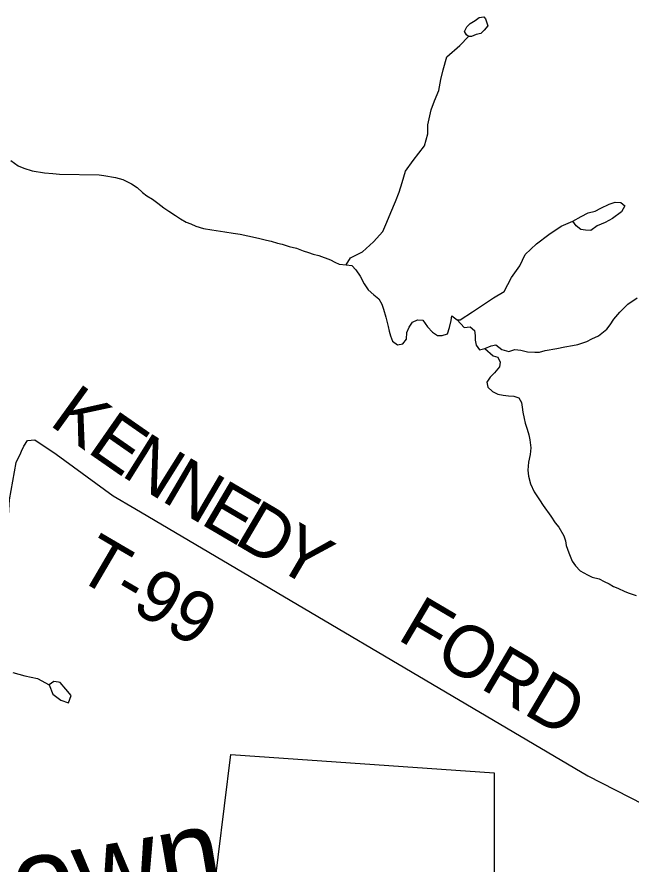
# Model space of a CAD drawing. Extents: x 1310247 to 1664935, y 235267 to 584339.
# Drawn here: x 1514722 to 1518278, y 357083 to 361991 of the extents above; entities that cross this region are included whole.
import ezdxf

# ---------------------------------------------------------------- set-up
doc = ezdxf.new("R2010")
doc.units = 0
for name, color, linetype in [('GM_X_Corporation', 7, 'Continuous'), ('GM_X_Minor_Lake', 7, 'Continuous'), ('GM_X_Minor_River', 7, 'Continuous'), ('GM_X_Minor_River_Text', 7, 'Continuous'), ('GM_X_Township_Road', 7, 'Continuous'), ('GM_X_Township_Road_Text', 7, 'Continuous')]:
    doc.layers.add(name, color=color, linetype=linetype)

msp = doc.modelspace()

# ---------------------------------------------------------------- linework, layer by layer
at = {"layer": 'GM_X_Corporation'}
msp.add_lwpolyline([(1515814, 356526.8), (1515960.2, 357718.1), (1517484.5, 357611.6), (1517484.4, 356419.9)], dxfattribs=at)
at = {"layer": 'GM_X_Minor_Lake'}
for points in [[(1517336, 361877.7), (1517324.2, 361888), (1517314.4, 361906.2), (1517326.9, 361934.1), (1517347.3, 361951.8), (1517375.7, 361969.5), (1517398, 361987.1), (1517426.2, 361990.7), (1517436, 361980.5), (1517449.4, 361940.1), (1517426.9, 361914.4)], [(1517426.9, 361914.4), (1517408.5, 361894.6), (1517380.4, 361889), (1517354.1, 361877.4), (1517336, 361877.7)], [(1517287, 361824.3), (1517336, 361877.7)], [(1517940.1, 360807.3), (1517988.7, 360834.6), (1518029.2, 360856.1), (1518069.4, 360865.4), (1518103.8, 360882.9), (1518150.4, 360906.2), (1518186.7, 360917.7), (1518218.7, 360915.1), (1518242.5, 360896.7), (1518221.8, 360860.9), (1518171, 360823.6), (1518128.5, 360800.2), (1518082.1, 360780.9)], [(1518082.1, 360780.9), (1518045.5, 360753.4), (1518013.4, 360755.9), (1517987.4, 360758.3), (1517959.7, 360780.9), (1517940.1, 360807.3)], [(1514972.5, 358134), (1514962.5, 358136.2), (1514934.5, 358140.6), (1514908.1, 358121)], [(1514908.1, 358121), (1514929.2, 358066.4), (1514976.8, 358031.5), (1515020.7, 358016.7), (1515035.4, 358058.6), (1515003.9, 358095.3), (1514972.5, 358134)]]:
    msp.add_lwpolyline(points, dxfattribs=at)
at = {"layer": 'GM_X_Minor_River'}
for points in [[(1516628.5, 360554), (1516652.6, 360595.9), (1516723.4, 360628.9), (1516786.5, 360688.1), (1516839.7, 360747.4), (1516864.7, 360801.2), (1516887.7, 360857.1), (1516914.8, 360920.9), (1516935.8, 360974.8), (1516952.8, 361030.7), (1516971.9, 361096.6), (1517017.1, 361158.1), (1517082.7, 361243.4), (1517101.9, 361313.4), (1517100.8, 361365.6), (1517120.3, 361451.6), (1517139.2, 361505.5), (1517164.3, 361565.3), (1517177.4, 361627.4), (1517190.4, 361683.4), (1517211.7, 361759.3), (1517287, 361824.3)], [(1514686, 361158.1), (1514729.4, 361127.2), (1514761.1, 361114.5), (1514810.8, 361099.4), (1514880.7, 361087.9), (1514928.6, 361082.9), (1514968.5, 361080), (1515198.6, 361075.2), (1515224.6, 361072.7), (1515292.4, 361061.2), (1515334.1, 361048.3), (1515385.6, 361023.2), (1515417.2, 361002.5), (1515448.6, 360973.7), (1515474.2, 360955.1), (1515505.8, 360934.4), (1515537.4, 360911.7), (1515572.8, 360884.9), (1515600.5, 360866.3), (1515639.9, 360839.4), (1515669.5, 360820.7), (1515701.2, 360802), (1515729, 360791.4), (1515756.7, 360778.8), (1515802.5, 360765.8), (1515850.3, 360756.7), (1515900.2, 360749.7), (1515926.1, 360745.1), (1515974, 360738.1), (1516013.9, 360731.3), (1516059.7, 360722.3), (1516121.5, 360709), (1516167.3, 360698), (1516193.2, 360691.4), (1516230.9, 360680.6), (1516256.8, 360674), (1516298.6, 360661.1), (1516340.4, 360650.2), (1516380.1, 360635.4), (1516409.9, 360626.7), (1516437.7, 360616.1), (1516469.6, 360609.4), (1516537.1, 360583.9), (1516562.8, 360569.4), (1516588.6, 360558.8), (1516628.5, 360554), (1516660.5, 360551.3), (1516684, 360524.7), (1516709.2, 360488.1), (1516732.3, 360443.5), (1516755.6, 360408.9), (1516789, 360380.1), (1516816.5, 360357.5), (1516833.9, 360327), (1516845.3, 360296.7), (1516858.3, 360250.3), (1516871.2, 360197.9), (1516876.6, 360169.7), (1516884.1, 360143.5), (1516897.4, 360113.1), (1516925, 360090.4), (1516957.1, 360095.8), (1516977.7, 360123.4), (1516980.5, 360161.5), (1516993.2, 360193.3), (1517011.8, 360223), (1517042.1, 360236.4), (1517072.1, 360233.8), (1517099.3, 360195.1), (1517128.7, 360164.4), (1517156.3, 360145.8), (1517184.3, 360145.2), (1517214.5, 360154.6), (1517227.3, 360190.4), (1517236.2, 360232.4), (1517240.7, 360258.4), (1517270.3, 360235.7), (1517311.3, 360190.7), (1517345.5, 360196), (1517371, 360173.4), (1517374.4, 360145.2), (1517375.8, 360117.1), (1517381.2, 360088.9), (1517400.7, 360062.5), (1517430.9, 360069.8), (1517467.2, 360085.1), (1517495.3, 360090.6), (1517528.8, 360063.8), (1517570.6, 360052.9), (1517604.9, 360064.2), (1517638.8, 360059.5), (1517678.6, 360050.6), (1517720.6, 360047.8), (1517748.6, 360049.2), (1517780.9, 360058.5), (1517849.1, 360069.2), (1517895.4, 360080.2), (1517939.6, 360087.3), (1517969.7, 360092.7), (1518022.1, 360109.7), (1518050.4, 360125.1)], [(1517270.3, 360235.7), (1517288.6, 360235.9), (1517359.6, 360282.9), (1517418.4, 360320.1), (1517481.3, 360363.2), (1517544.1, 360400.3), (1517585.6, 360481.9), (1517634.8, 360549.4), (1517664, 360615.2), (1517731.2, 360676.3), (1517802.3, 360729.3), (1517873.4, 360778.3), (1517940.1, 360807.3)], [(1518050.4, 360125.1), (1518088.8, 360142.4), (1518137.7, 360181.5), (1518156.2, 360207.2), (1518178.9, 360238.8), (1518213.8, 360280.2), (1518258.8, 360327.4), (1518313.6, 360362.3)], [(1517430.9, 360069.8), (1517480, 360026.7), (1517505.9, 360020.1), (1517519.2, 359989.8), (1517516.7, 359963.8), (1517487.9, 359928.3), (1517461.4, 359902.7), (1517442.8, 359875), (1517448.1, 359844.8), (1517475.6, 359820.2), (1517507.3, 359805.5), (1517537.2, 359798.9), (1517569.2, 359796.2), (1517599.1, 359793.6), (1517628.9, 359782.9), (1517644.4, 359756.5), (1517647.8, 359730.4), (1517651.2, 359700.2), (1517658.4, 359664), (1517663.9, 359637.8), (1517677.1, 359601.4), (1517686.5, 359569.1), (1517691.9, 359540.9), (1517696.9, 359494.7), (1517694.1, 359454.6), (1517685.1, 359410.7), (1517680.2, 359364.6), (1517683.4, 359330.5), (1517696.5, 359286.1), (1517717.5, 359239.5), (1517748.6, 359192.7), (1517769.9, 359160.2), (1517812.6, 359099.1), (1517837.8, 359060.5), (1517859.3, 359034), (1517888.3, 358985.2), (1517897.7, 358954.9), (1517903.1, 358928.7), (1517918.2, 358886.3), (1517937.2, 358837.8), (1517956.7, 358811.3), (1517984, 358780.6), (1518025.6, 358757.7), (1518053.3, 358745.1), (1518093.1, 358734.2), (1518122.8, 358719.6), (1518150.6, 358707), (1518176.3, 358690.4), (1518202.1, 358681.8), (1518241.7, 358660.9), (1518267.5, 358652.4), (1518307.3, 358639.5)], [(1514698.6, 358192.8), (1514766.5, 358173.6), (1514840.5, 358158.3), (1514908.1, 358121)]]:
    msp.add_lwpolyline(points, dxfattribs=at)
at = {"layer": 'GM_X_Township_Road'}
for points in [[(1514747.5, 359474.8), (1514760.8, 359503.3), (1514783.5, 359536.9), (1514825.6, 359540.2), (1514948.2, 359457.6), (1515278.2, 359216.5), (1515405, 359141.9), (1518027.9, 357593.2), (1518347.3, 357428.6), (1518434.9, 357401.4), (1518511.3, 357385.9), (1518598.9, 357369.8), (1519146.6, 357280.5), (1519264.2, 357245.3)], [(1514255.5, 359360.4), (1514520.1, 358942.1), (1514582.4, 358957), (1514643.9, 359030), (1514670.8, 359075.7), (1514679, 359191.9), (1514717, 359409.8), (1514743.3, 359465.9), (1514747.5, 359474.8)]]:
    msp.add_lwpolyline(points, dxfattribs=at)

# ---------------------------------------------------------------- texts
at = {"layer": 'GM_X_Minor_River_Text'}
msp.add_text('Town', height=500, rotation=9.7323, dxfattribs=at).set_placement((1514328.4, 356650.4))
at = {"layer": 'GM_X_Township_Road_Text'}
for s, rotation, p in [('K', 324.1523, (1514902.1, 359631.5)), ('E', 325.1545, (1515120.7, 359473.6)), ('N', 327.9251, (1515317.8, 359336.8)), ('N', 329.5498, (1515549.3, 359191.9)), ('E', 329.5733, (1515777, 359058)), ('D', 329.5748, (1515970.5, 358944.4)), ('Y', 329.5744, (1516198.2, 358810.7)), ('T-99', 329.6416, (1515049.4, 358747.8)), ('FORD', 329.4595, (1516916.9, 358388))]:
    msp.add_text(s, height=300, rotation=rotation, dxfattribs=at).set_placement(p)

doc.saveas('drawing.dxf')
